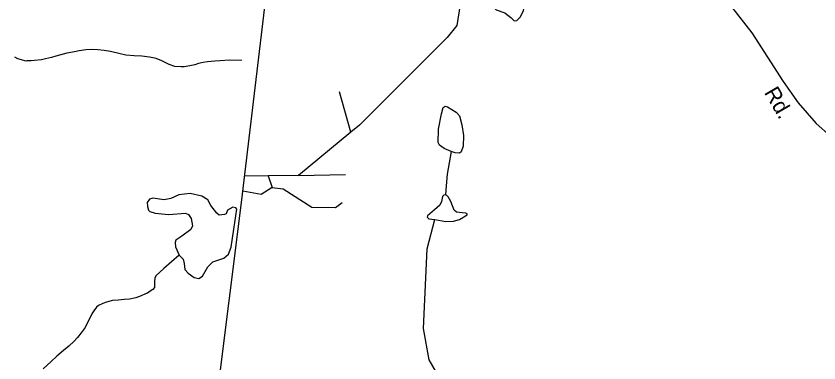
# Model space of a CAD drawing. Extents: x 2056842 to 2160602, y 826753 to 1016856.
# Drawn here: x 2090235 to 2095148, y 853660 to 855779 of the extents above; entities that cross this region are included whole.
import ezdxf

# ---------------------------------------------------------------- set-up
doc = ezdxf.new("R2010")
doc.units = 0
for name, color, linetype in [('Exist Hydrographic Creek Single Shore', 7, 'Continuous'), ('Exist Hydrographic Misc Water Feature', 7, 'Continuous'), ('Exist Road Non-System Type 51', 7, 'Continuous'), ('Exist Road Primary NC Attributed', 7, 'Continuous'), ('Exist Road Secondary Type 51 Attributed', 7, 'Continuous'), ('Exist Road Secondary Type 51 Label', 7, 'Continuous')]:
    doc.layers.add(name, color=color, linetype=linetype)

msp = doc.modelspace()

# ---------------------------------------------------------------- linework, layer by layer
at = {"layer": 'Exist Hydrographic Creek Single Shore'}
for points in [[(2091616.3, 855506.8), (2091540.1, 855508.6), (2091484.1, 855506.2), (2091452.3, 855504.1), (2091429.7, 855502.2), (2091406.2, 855500.1), (2091380.3, 855495.9), (2091352.2, 855490), (2091329.9, 855482), (2091298.1, 855473.9), (2091264.3, 855469.7), (2091246.2, 855469.5), (2091206.2, 855471.6), (2091172.2, 855483.2), (2091126.5, 855505.1), (2091092.2, 855518.9), (2091051.8, 855527), (2091003.9, 855534.7), (2090958.3, 855536.7), (2090907.9, 855540.3), (2090871.8, 855548.2), (2090812.1, 855562.1), (2090774, 855567.9), (2090736.1, 855572), (2090698.1, 855573.7), (2090662, 855571.9), (2090622.3, 855567.4), (2090591.9, 855561.4), (2090546, 855551.3), (2090478.1, 855533.2), (2090452.5, 855524.9), (2090416.2, 855517), (2090390.1, 855510.8), (2090348.3, 855506.7), (2090328.4, 855504.8), (2090300.3, 855504.6), (2090296, 855504.4), (2090268.5, 855510.6), (2090246, 855518.5), (2090228.1, 855528.5)], [(2094262.8, 851850.9), (2094137.2, 852037.8), (2094000.5, 852284.8), (2093797.5, 852514.6), (2093629.1, 852735.1), (2093557.8, 852881.1), (2093520.2, 852910.4), (2093445.5, 852933.2), (2093359.2, 852968.7), (2093264.2, 853045.4), (2093180.1, 853313), (2093099.6, 853448.9), (2092973, 853489.4), (2092829.3, 853562.9), (2092762.2, 853679.2), (2092728.2, 853870.2), (2092751.4, 854356.6), (2092797, 854536.5)], [(2091233.1, 854318), (2091139.6, 854236.3), (2091090.4, 854191.1), (2091084.2, 854177), (2091082.4, 854159), (2091082.6, 854139.1), (2091082.6, 854129), (2091082.6, 854121.3), (2091072.3, 854109), (2091056.3, 854097.2), (2091038.5, 854086.9), (2091026.6, 854081.1), (2091000.8, 854068.7), (2090968.6, 854057), (2090928.6, 854048.8), (2090896.8, 854046.8), (2090860.7, 854042.5), (2090824.6, 854040.2), (2090788.6, 854030.3), (2090766.8, 854022.2), (2090740.6, 854010), (2090726.6, 853999.9), (2090710.6, 853978), (2090699.1, 853959.9), (2090684.8, 853930), (2090671.3, 853902), (2090657.5, 853876.1), (2090633.5, 853843.6), (2090611.4, 853815.8), (2090589.9, 853793.5), (2090557.7, 853761.8), (2090525.7, 853735.4), (2090483.8, 853701.2), (2090449.8, 853667.4), (2090402, 853623.1)]]:
    msp.add_lwpolyline(points, dxfattribs=at)
at = {"layer": 'Exist Hydrographic Misc Water Feature'}
for points in [[(2093344.5, 855838.3), (2093359.7, 855951), (2093368.5, 856056.2), (2093358.4, 856087.8), (2093329.3, 856104.3), (2093283.7, 856111.9), (2093255.8, 856105.6), (2093235.6, 856065), (2093198.9, 855972.5), (2093155.8, 855881.3), (2093148.2, 855854.7), (2093152, 855835.7), (2093173.5, 855818), (2093225.5, 855799), (2093262.2, 855769.8), (2093282.4, 855750.8), (2093298.9, 855752.1), (2093319.1, 855772.4), (2093339.4, 855811.7), (2093344.5, 855838.3)], [(2092897, 854951.5), (2092855.3, 854970.5), (2092826.1, 854989.6), (2092818.5, 855006), (2092819.8, 855087.1), (2092838.8, 855182.1), (2092847.7, 855220.1), (2092860.3, 855229), (2092874.2, 855225.2), (2092927.4, 855192.3), (2092947.7, 855169.5), (2092962.9, 855113.7), (2092973, 855049.1), (2092970.5, 854983.2), (2092959.1, 854950.3), (2092947.7, 854941.4), (2092921.1, 854942.7), (2092897, 854951.5)], [(2092897, 854951.5), (2092884.4, 854881.9), (2092873, 854813.5), (2092866.6, 854741.2), (2092862.9, 854686.8)], [(2091233.1, 854318), (2091258.1, 854294.3), (2091264.7, 854266.6), (2091268.7, 854229.7), (2091288.4, 854207.3), (2091324, 854180.9), (2091353, 854175.6), (2091375.4, 854188.8), (2091409.6, 854246.8), (2091439.9, 854277.1), (2091505.8, 854299.6), (2091534.8, 854323.3), (2091550.6, 854366.8), (2091567.7, 854477.5), (2091586.2, 854600.1), (2091579.6, 854608), (2091562.5, 854610.7), (2091528.2, 854592.2), (2091520.3, 854571.1), (2091511.1, 854567.2), (2091478.2, 854563.2), (2091463.7, 854573.8), (2091426.8, 854622.5), (2091408.3, 854656.8), (2091372.8, 854679.2), (2091300.3, 854695), (2091230.5, 854685.8), (2091181.7, 854663.4), (2091140.9, 854655.5), (2091071.1, 854666), (2091051.3, 854660.8), (2091036.8, 854639.7), (2091039.4, 854614.6), (2091046, 854593.5), (2091053.9, 854584.3), (2091086.9, 854575.1), (2091167.2, 854565.8), (2091271.3, 854575.1), (2091291.1, 854565.8), (2091306.9, 854542.1), (2091314.8, 854497.3), (2091305.6, 854474.9), (2091250.2, 854434), (2091212, 854410.3), (2091208.1, 854394.5), (2091210.7, 854369.4), (2091233.1, 854318)], [(2092862.9, 854686.8), (2092852.7, 854684.6), (2092845.1, 854675.7), (2092838.8, 854645.3), (2092827.4, 854623.8), (2092795.7, 854594.7), (2092752.7, 854559.2), (2092750.2, 854550.3), (2092761.6, 854540.2), (2092797, 854536.5)], [(2092797, 854536.5), (2092865.4, 854523.7), (2092911, 854525), (2092948.9, 854536.4), (2092994.5, 854565.5), (2092995.8, 854570.6), (2092988.2, 854575.7), (2092965.4, 854576.9), (2092930, 854580.7), (2092916, 854593.4), (2092894.5, 854645.3), (2092879.3, 854674.5), (2092871.7, 854683.3), (2092862.9, 854686.8)]]:
    msp.add_lwpolyline(points, dxfattribs=at)
at = {"layer": 'Exist Road Non-System Type 51'}
for p, q in [((2092283.5, 855068.9), (2092215, 855316.3)), ((2092283.5, 855068.9), (2091963.6, 854805)), ((2091777.7, 854801.9), (2091633.3, 854800.4)), ((2091963.6, 854805), (2091777.7, 854801.9)), ((2091777.7, 854801.9), (2091802.7, 854731.2)), ((2091963.6, 854805), (2092251.3, 854810.2))]:
    msp.add_line(p, q, dxfattribs=at)
for points in [[(2092986.6, 856067.6), (2092953.3, 855849.4), (2092932.6, 855720.5), (2092872.3, 855647.8), (2092337.5, 855112.6), (2092283.5, 855068.9)], [(2091802.7, 854731.2), (2091734.1, 854689.6), (2091622.4, 854709.8)], [(2091802.7, 854731.2), (2091869.1, 854722.9), (2092045.7, 854610.6), (2092189, 854608.6), (2092230.5, 854639.7)]]:
    msp.add_lwpolyline(points, dxfattribs=at)
at = {"layer": 'Exist Road Primary NC Attributed'}
msp.add_lwpolyline([(2091255.4, 851735.3), (2091310.7, 852089.3), (2091463.3, 853439.2), (2091613.9, 854639.5), (2091758.2, 855835.6), (2091801.9, 856136.9), (2091910.9, 857004.6), (2091950.4, 857347.6), (2092044.9, 858101), (2092082.2, 858431.4), (2092170.5, 859143.2), (2092214.1, 859513.2), (2092249.2, 859809.6)], dxfattribs=at)
at = {"layer": 'Exist Road Secondary Type 51 Attributed'}
msp.add_lwpolyline([(2094613.2, 855835.3), (2094737.8, 855677.4), (2094929.9, 855379.1), (2095021.3, 855248.2), (2095131.4, 855123.5), (2095393.1, 854890.7)], dxfattribs=at)

# ---------------------------------------------------------------- texts
at = {"layer": 'Exist Road Secondary Type 51 Label'}
msp.add_text('Rd.', height=95, rotation=300.1275, dxfattribs=at).set_placement((2094810.1, 855312.3))

doc.saveas('drawing.dxf')
